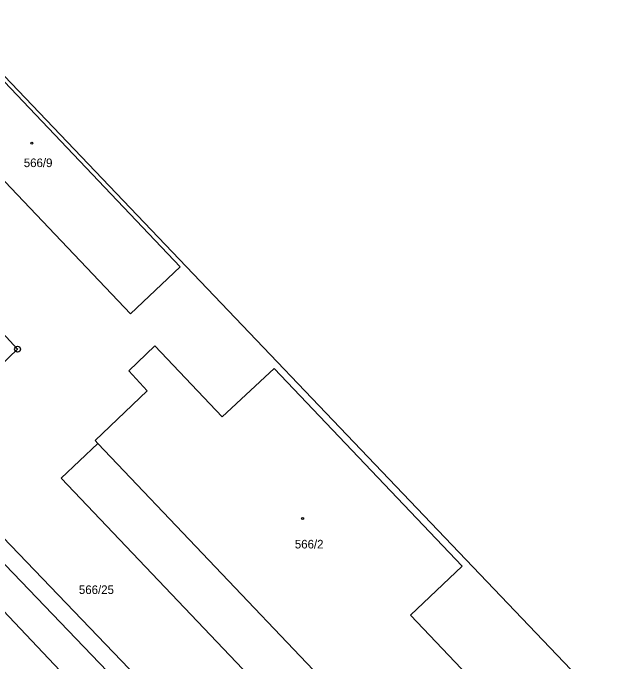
# Model space of a CAD drawing. Extents: x -587171 to -555306, y -1167727 to -1074732.
# Drawn here: x -560849.9 to -560748.9, y -1077787 to -1077676.7 of the extents above; entities that cross this region are included whole.
import ezdxf

# ---------------------------------------------------------------- set-up
doc = ezdxf.new("R2010")
doc.units = 0
for name, color, linetype in [('Hranice parcel', 7, 'Continuous'), ('Parcelní čísla', 7, 'Continuous'), ('Vnitřní kresba', 7, 'Continuous'), ('Věcná břemena k části', 7, 'Continuous'), ('Značky bodu BP', 7, 'Continuous'), ('Značky budov', 7, 'Continuous')]:
    doc.layers.add(name, color=color, linetype=linetype)

msp = doc.modelspace()

# ---------------------------------------------------------------- linework, layer by layer
at = {"layer": 'Hranice parcel'}
for p, q in [((-560861.63, -1077676.71), (-560748.88, -1077794.74)), ((-560863.73, -1077765.64), (-560840.5, -1077790.07))]:
    msp.add_line(p, q, dxfattribs=at)
for points in [[(-560870.54, -1077685.17), (-560829.87, -1077727.94), (-560821.43, -1077719.92), (-560862.1, -1077677.16)], [(-560783.34, -1077845.34), (-560791.1, -1077833.3), (-560868.56, -1077752.63), (-560849.09, -1077733.94), (-560882.94, -1077697.17)], [(-560791.92, -1077808.17), (-560785.68, -1077802.23), (-560774.92, -1077813.54), (-560761.59, -1077800.92), (-560782.16, -1077779.25), (-560773.37, -1077770.86), (-560805.41, -1077737.25), (-560814.23, -1077745.48), (-560825.73, -1077733.37), (-560830.15, -1077737.63), (-560827.03, -1077741.02), (-560835.9, -1077749.47), (-560835.42, -1077750.02), (-560841.67, -1077755.88), (-560791.92, -1077808.17)]]:
    msp.add_lwpolyline(points, dxfattribs=at)
at = {"layer": 'Vnitřní kresba'}
msp.add_line((-560785.68, -1077802.23), (-560835.42, -1077750.02), dxfattribs=at)
at = {"layer": 'Věcná břemena k části'}
msp.add_lwpolyline([(-560866.4, -1077750.55), (-560868.56, -1077752.63), (-560791.1, -1077833.3), (-560783.34, -1077845.34), (-560778.08, -1077839.86), (-560788.94, -1077831.22), (-560801.74, -1077817.88), (-560804.52, -1077814.99)], close=True, dxfattribs=at)
at = {"layer": 'Značky bodu BP'}
for radius in [0.5, 0.0303]:
    msp.add_circle((-560849.09, -1077733.94), radius, dxfattribs=at)
at = {"layer": 'Značky budov'}
for centre in [(-560846.68, -1077698.88), (-560800.55, -1077762.78)]:
    msp.add_circle(centre, 0.175, dxfattribs=at)

# ---------------------------------------------------------------- texts
at = {"layer": 'Parcelní čísla'}
for s, p in [('566/9', (-560848.04, -1077702.95)), ('566/2', (-560801.88, -1077767.87)), ('566/25', (-560838.65, -1077775.62))]:
    msp.add_text(s, height=1.46, dxfattribs=at).set_placement(p)

doc.saveas('drawing.dxf')
